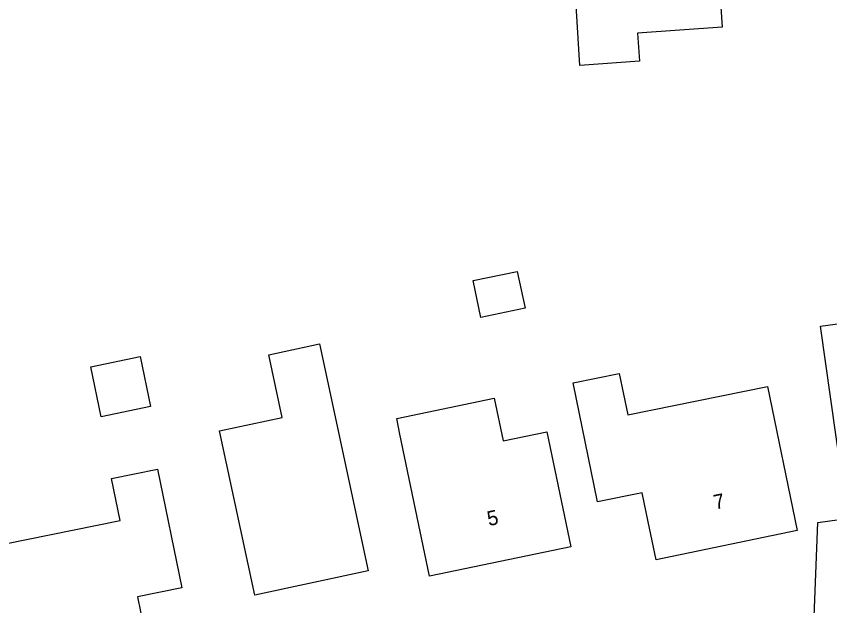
# Model space of a CAD drawing. Extents: x 162675 to 163482, y 379761 to 381227.
# Drawn here: x 162906.1 to 162961.5, y 380703.7 to 380743.8 of the extents above; entities that cross this region are included whole.
import ezdxf

# ---------------------------------------------------------------- set-up
doc = ezdxf.new("R2010")
doc.units = 0
for name, color, linetype in [('IMGEO_Pand', 7, 'Continuous'), ('IMGEO_Pand_nummerreeks', 7, 'Continuous'), ('IMGEO_Pand_vergunning_verleend', 7, 'Continuous'), ('IMGEO_Rijbaan_lokaal_open', 7, 'Continuous')]:
    doc.layers.add(name, color=color, linetype=linetype)

msp = doc.modelspace()

# ---------------------------------------------------------------- linework, layer by layer
at = {"layer": 'IMGEO_Pand'}
for points in [[(162948.397, 380742.631), (162948.527, 380740.706), (162944.477, 380740.431), (162943.85, 380750.482), (162953.611, 380751.168), (162954.164, 380743.023), (162948.397, 380742.631)], [(162970.085, 380726.867), (162973.254, 380727.307), (162974.388, 380719.146), (162971.318, 380718.719), (162971.597, 380716.708), (162971.959, 380714.103), (162962.251, 380712.755), (162960.852, 380722.687), (162970.484, 380723.994), (162970.085, 380726.867)], [(162940.738, 380723.904), (162937.724, 380723.274), (162937.2, 380725.783), (162940.214, 380726.413), (162940.738, 380723.904)], [(162915.247, 380717.208), (162911.886, 380716.51), (162911.179, 380719.914), (162914.54, 380720.612), (162915.247, 380717.208)], [(162957.247, 380718.572), (162959.259, 380708.777), (162949.663, 380706.78), (162949.13, 380709.361), (162948.719, 380711.349), (162945.682, 380710.737), (162944.013, 380718.819), (162947.147, 380719.466), (162947.73, 380716.646), (162957.247, 380718.572)], [(162942.226, 380715.498), (162943.862, 380707.667), (162934.238, 380705.656), (162932.227, 380715.34), (162932.01, 380716.386), (162938.642, 380717.771), (162939.246, 380714.876), (162942.226, 380715.498)], [(162917.388, 380704.877), (162914.352, 380704.252), (162914.761, 380702.264), (162915.291, 380699.688), (162905.694, 380697.713), (162903.651, 380707.533), (162913.177, 380709.463), (162912.593, 380712.303), (162915.727, 380712.948), (162917.388, 380704.877)]]:
    msp.add_lwpolyline(points, dxfattribs=at)
at = {"layer": 'IMGEO_Pand_vergunning_verleend'}
msp.add_lwpolyline([(162919.951, 380715.558), (162924.215, 380716.469), (162923.303, 380720.733), (162926.749, 380721.47), (162930.053, 380706.019), (162922.344, 380704.37), (162919.951, 380715.558)], dxfattribs=at)
at = {"layer": 'IMGEO_Rijbaan_lokaal_open'}
msp.add_lwpolyline([(162959.104, 380697.745), (162960.218, 380697.693), (162960.658, 380709.32), (162979.352, 380711.896), (163000, 380714.787), (163011.404, 380716.387), (163013.306, 380716.65)], dxfattribs=at)

# ---------------------------------------------------------------- texts
at = {"layer": 'IMGEO_Pand_nummerreeks'}
for s, rotation, p in [('7', 11.7544, (162953.68, 380710.191)), ('5', 11.8029, (162938.269, 380709.072))]:
    msp.add_text(s, height=1, rotation=rotation, dxfattribs=at).set_placement(p)

doc.saveas('drawing.dxf')
